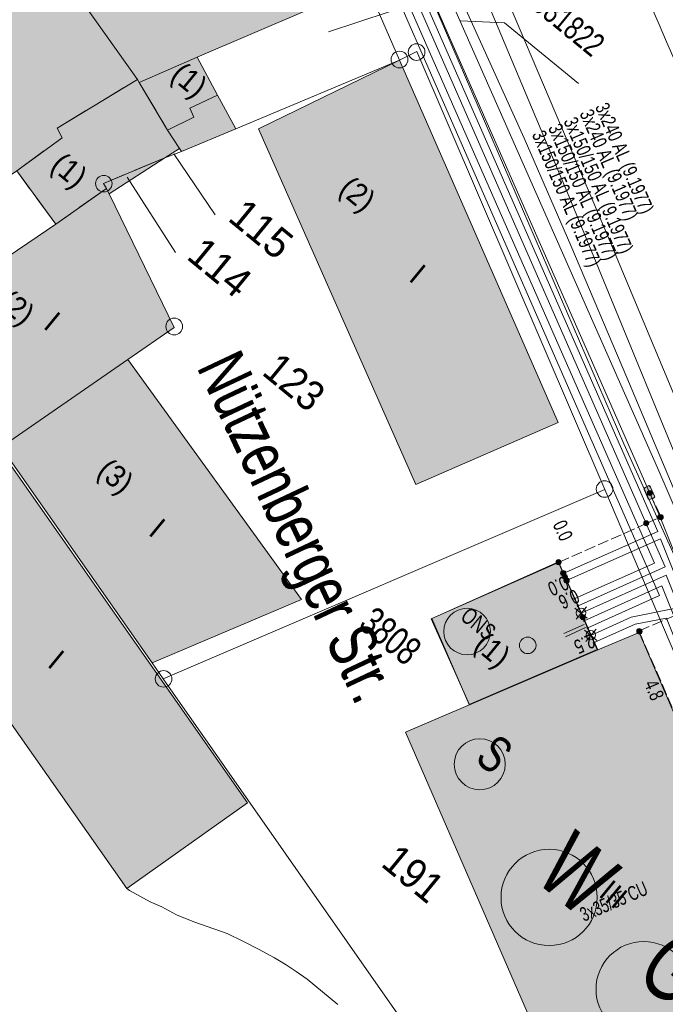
# Model space of a CAD drawing. Header units: metres. Extents: x -740 to 758, y -633 to 854.
# Tile 986 of 1056: x 387 to 411, y -8 to 29. Entities that reach past the tile are written whole.
import ezdxf

# ---------------------------------------------------------------- set-up
doc = ezdxf.new("R2010")
doc.units = ezdxf.units.M
doc.header["$MEASUREMENT"] = 0
doc.linetypes.add('1248_416', pattern=[1.664, 1.248, -0.416])
doc.linetypes.add('416_125', pattern=[0.5408, 0.416, -0.1248])
for name, color, linetype in [('Gas.LOVION', 7, 'Continuous'), ('Gis.LOVION', 7, 'Continuous'), ('Grundkarte.LOVION', 7, 'Continuous'), ('Grundkarte_Text.LOVION', 7, 'Continuous'), ('Strom.LOVION', 7, 'Continuous'), ('StromBemass.LOVION', 7, 'Continuous'), ('Telko.LOVION', 7, 'Continuous'), ('Wasser.LOVION', 7, 'Continuous')]:
    doc.layers.add(name, color=color, linetype=linetype)
doc.styles.add('ERSTELLTER_STIL_1', font='arial.ttf')

msp = doc.modelspace()

# ---------------------------------------------------------------- hatches: boundary and pattern name
at = {"layer": 'Grundkarte.LOVION', "linetype": 'Continuous', "lineweight": 18}
for color, points in [(9, [(384.035, 36.838), (391.333, 26.587), (391.403, 26.475), (393.586, 27.427), (399.741, 30.069), (399.628, 30.324), (399.856, 30.405), (397.946, 34.829), (397.802, 34.785), (394.894, 41.86), (392.317, 42.525)]), (9, [(388.32, 24.755), (391.333, 26.587), (384.035, 36.838), (376.709, 31.659), (383.907, 21.22), (386.792, 23.157), (388.504, 24.389)]), (254, [(391.403, 26.475), (392.465, 24.687), (392.917, 23.993), (392.987, 23.881), (395.032, 24.731), (394.347, 25.994), (393.586, 27.427)]), (254, [(395.889, 24.727), (401.807, 11.355), (407.166, 13.682), (401.193, 27.314)]), (254, [(388.32, 24.755), (388.504, 24.389), (386.792, 23.157), (388.259, 21.143), (390.168, 22.483), (390.276, 22.286), (392.36, 23.643), (392.917, 23.993), (392.465, 24.687), (391.403, 26.475), (391.333, 26.587)]), (254, [(382.91, 17.517), (384.147, 15.746), (386.213, 12.756), (390.973, 16.059), (392.717, 17.264), (390.276, 22.286), (390.168, 22.483), (388.259, 21.143)]), (254, [(391.882, 4.651), (397.501, 7.032), (390.973, 16.059), (386.213, 12.756)]), (254, [(390.938, -3.836), (395.47, -0.614), (385.547, 13.519), (380.982, 10.324)]), (254, [(402.39, 6.299), (403.829, 3.07), (408.651, 5.137), (407.175, 8.451)]), (9, [(408.052, -13.216), (416.788, -9.466), (410.213, 5.793), (408.651, 5.137), (401.418, 2.036)])]:
    msp.add_hatch(color=color, dxfattribs=at).paths.add_polyline_path(points)
at = {"layer": 'Strom.LOVION', "linetype": 'Continuous', "lineweight": 13}
msp.add_hatch(color=7, dxfattribs=at).paths.add_polyline_path([(410.395, 11.19), (410.397, 11.16), (410.549, 10.82), (410.581, 10.794), (410.64, 10.8), (410.754, 10.84), (410.793, 10.889), (410.791, 10.918), (410.639, 11.258), (410.623, 11.271), (410.62, 11.3), (410.607, 11.284), (410.575, 11.311), (410.546, 11.308), (410.434, 11.238)])
at = {"layer": 'Strom.LOVION', "linetype": 'Continuous', "lineweight": 18}
for color, points in [(1, [(407.431, 7.955), (407.439, 7.965), (407.445, 7.976), (407.449, 7.988), (407.452, 8), (407.454, 8.013), (407.454, 8.025), (407.452, 8.038), (407.449, 8.05), (407.444, 8.062), (407.438, 8.073), (407.431, 8.083), (407.422, 8.092), (407.412, 8.1), (407.402, 8.107), (407.39, 8.112), (407.378, 8.116), (407.366, 8.118), (407.353, 8.119), (407.341, 8.118), (407.328, 8.116), (407.316, 8.112), (407.305, 8.107), (407.294, 8.1), (407.285, 8.092), (407.276, 8.082), (407.269, 8.072), (407.262, 8.061), (407.258, 8.049), (407.255, 8.037), (407.253, 8.025), (407.253, 8.012), (407.255, 8), (407.258, 7.987), (407.263, 7.976), (407.269, 7.965), (407.276, 7.954), (407.285, 7.945), (407.295, 7.937), (407.305, 7.93), (407.317, 7.925), (407.329, 7.921), (407.341, 7.919), (407.354, 7.918), (407.366, 7.919), (407.379, 7.921), (407.391, 7.925), (407.402, 7.931), (407.413, 7.938), (407.423, 7.946)]), (1, [(407.558, 7.678), (407.566, 7.689), (407.572, 7.7), (407.576, 7.712), (407.58, 7.724), (407.581, 7.736), (407.581, 7.749), (407.579, 7.762), (407.576, 7.774), (407.572, 7.786), (407.565, 7.797), (407.558, 7.807), (407.549, 7.817), (407.539, 7.825), (407.529, 7.831), (407.517, 7.837), (407.505, 7.841), (407.492, 7.843), (407.48, 7.844), (407.467, 7.843), (407.455, 7.84), (407.443, 7.837), (407.431, 7.831), (407.42, 7.824), (407.411, 7.816), (407.402, 7.807), (407.394, 7.796), (407.388, 7.785), (407.384, 7.773), (407.381, 7.761), (407.379, 7.749), (407.379, 7.736), (407.381, 7.723), (407.384, 7.711), (407.389, 7.699), (407.395, 7.688), (407.402, 7.678), (407.411, 7.668), (407.421, 7.66), (407.432, 7.654), (407.443, 7.648), (407.455, 7.644), (407.468, 7.642), (407.48, 7.641), (407.493, 7.642), (407.506, 7.645), (407.518, 7.648), (407.529, 7.654), (407.54, 7.661), (407.55, 7.669)]), (5, [(407.754, 7.06), (407.786, 7.033), (407.813, 7.065), (407.781, 7.092)]), (5, [(407.942, 6.797), (407.91, 6.824), (407.871, 6.775), (407.903, 6.749)]), (5, [(408.027, 6.539), (408, 6.507), (408.032, 6.481), (408.059, 6.513)]), (5, [(408.172, 6.258), (408.156, 6.271), (408.117, 6.223), (408.149, 6.197), (408.175, 6.229), (408.159, 6.242)]), (5, [(408.257, 6), (408.244, 5.984), (408.26, 5.971), (408.246, 5.955), (408.279, 5.929), (408.305, 5.961)]), (5, [(408.402, 5.719), (408.363, 5.671), (408.395, 5.644), (408.421, 5.677), (408.405, 5.69), (408.419, 5.706)]), (5, [(408.503, 5.448), (408.476, 5.416), (408.525, 5.376), (408.551, 5.408)])]:
    msp.add_hatch(color=color, dxfattribs=at).paths.add_polyline_path(points)
at = {"layer": 'StromBemass.LOVION', "linetype": 'Continuous', "lineweight": 13}
for points in [[(410.681, 10.977), (410.688, 10.987), (410.693, 10.997), (410.698, 11.008), (410.7, 11.019), (410.702, 11.03), (410.702, 11.042), (410.7, 11.053), (410.697, 11.065), (410.693, 11.075), (410.688, 11.085), (410.681, 11.095), (410.673, 11.103), (410.664, 11.111), (410.654, 11.117), (410.643, 11.122), (410.632, 11.125), (410.621, 11.127), (410.609, 11.128), (410.598, 11.127), (410.587, 11.125), (410.576, 11.121), (410.565, 11.116), (410.555, 11.11), (410.546, 11.103), (410.539, 11.094), (410.532, 11.085), (410.526, 11.075), (410.522, 11.064), (410.519, 11.053), (410.518, 11.041), (410.518, 11.03), (410.519, 11.018), (410.522, 11.007), (410.526, 10.996), (410.532, 10.986), (410.539, 10.977), (410.547, 10.968), (410.556, 10.961), (410.566, 10.955), (410.576, 10.95), (410.587, 10.946), (410.599, 10.944), (410.61, 10.944), (410.622, 10.944), (410.633, 10.946), (410.644, 10.95), (410.655, 10.955), (410.664, 10.961), (410.673, 10.969)], [(411.072, 10.073), (411.079, 10.082), (411.085, 10.093), (411.089, 10.104), (411.092, 10.115), (411.093, 10.127), (411.093, 10.138), (411.092, 10.15), (411.089, 10.161), (411.085, 10.172), (411.079, 10.183), (411.072, 10.192), (411.064, 10.201), (411.055, 10.208), (411.045, 10.214), (411.034, 10.219), (411.023, 10.223), (411.011, 10.225), (411, 10.226), (410.988, 10.225), (410.977, 10.223), (410.965, 10.219), (410.955, 10.214), (410.945, 10.208), (410.936, 10.2), (410.928, 10.192), (410.921, 10.182), (410.915, 10.172), (410.911, 10.161), (410.908, 10.149), (410.907, 10.138), (410.907, 10.126), (410.908, 10.114), (410.911, 10.103), (410.916, 10.092), (410.921, 10.082), (410.928, 10.072), (410.936, 10.064), (410.945, 10.056), (410.955, 10.05), (410.966, 10.045), (410.977, 10.042), (410.989, 10.039), (411, 10.039), (411.012, 10.039), (411.024, 10.042), (411.035, 10.045), (411.045, 10.05), (411.055, 10.057), (411.064, 10.064)], [(411.094, 10.063), (411.101, 10.073), (411.106, 10.083), (411.111, 10.094), (411.113, 10.106), (411.115, 10.117), (411.115, 10.129), (411.113, 10.141), (411.11, 10.153), (411.106, 10.164), (411.1, 10.174), (411.093, 10.184), (411.085, 10.192), (411.076, 10.2), (411.066, 10.206), (411.055, 10.211), (411.044, 10.215), (411.032, 10.217), (411.02, 10.217), (411.009, 10.217), (410.997, 10.214), (410.986, 10.211), (410.975, 10.206), (410.965, 10.199), (410.956, 10.192), (410.948, 10.183), (410.941, 10.173), (410.935, 10.163), (410.931, 10.152), (410.928, 10.141), (410.926, 10.129), (410.926, 10.117), (410.928, 10.105), (410.931, 10.094), (410.935, 10.083), (410.941, 10.072), (410.948, 10.063), (410.956, 10.054), (410.965, 10.047), (410.975, 10.04), (410.986, 10.035), (410.997, 10.032), (411.009, 10.029), (411.021, 10.029), (411.033, 10.03), (411.044, 10.032), (411.056, 10.035), (411.066, 10.041), (411.076, 10.047), (411.085, 10.055)], [(410.543, 9.838), (410.55, 9.848), (410.556, 9.858), (410.56, 9.869), (410.563, 9.88), (410.564, 9.892), (410.564, 9.903), (410.563, 9.915), (410.56, 9.926), (410.556, 9.937), (410.55, 9.947), (410.543, 9.956), (410.535, 9.965), (410.526, 9.972), (410.516, 9.978), (410.506, 9.983), (410.495, 9.987), (410.483, 9.989), (410.472, 9.99), (410.46, 9.989), (410.449, 9.987), (410.437, 9.983), (410.427, 9.978), (410.417, 9.972), (410.408, 9.964), (410.4, 9.956), (410.393, 9.946), (410.388, 9.936), (410.384, 9.925), (410.381, 9.914), (410.379, 9.903), (410.379, 9.891), (410.381, 9.879), (410.384, 9.868), (410.388, 9.857), (410.394, 9.847), (410.401, 9.838), (410.409, 9.829), (410.418, 9.822), (410.427, 9.816), (410.438, 9.811), (410.449, 9.807), (410.461, 9.805), (410.472, 9.804), (410.484, 9.805), (410.495, 9.807), (410.506, 9.811), (410.517, 9.816), (410.527, 9.822), (410.536, 9.83)], [(410.547, 9.838), (410.554, 9.848), (410.559, 9.858), (410.564, 9.869), (410.566, 9.88), (410.568, 9.892), (410.568, 9.903), (410.566, 9.915), (410.563, 9.926), (410.559, 9.937), (410.553, 9.947), (410.546, 9.957), (410.538, 9.965), (410.529, 9.973), (410.52, 9.979), (410.509, 9.984), (410.498, 9.988), (410.486, 9.99), (410.475, 9.99), (410.463, 9.99), (410.452, 9.987), (410.44, 9.984), (410.43, 9.979), (410.42, 9.972), (410.411, 9.965), (410.403, 9.956), (410.396, 9.947), (410.391, 9.937), (410.386, 9.926), (410.383, 9.914), (410.382, 9.903), (410.382, 9.891), (410.384, 9.88), (410.387, 9.868), (410.391, 9.857), (410.397, 9.847), (410.403, 9.838), (410.411, 9.829), (410.421, 9.822), (410.43, 9.816), (410.441, 9.811), (410.452, 9.807), (410.464, 9.805), (410.475, 9.804), (410.487, 9.805), (410.498, 9.807), (410.509, 9.811), (410.52, 9.816), (410.53, 9.822), (410.539, 9.83)], [(407.251, 8.369), (407.258, 8.379), (407.264, 8.389), (407.268, 8.4), (407.271, 8.412), (407.272, 8.424), (407.272, 8.436), (407.271, 8.447), (407.268, 8.459), (407.263, 8.47), (407.258, 8.48), (407.251, 8.49), (407.242, 8.499), (407.233, 8.506), (407.223, 8.512), (407.212, 8.517), (407.201, 8.521), (407.189, 8.523), (407.177, 8.524), (407.166, 8.523), (407.154, 8.521), (407.143, 8.517), (407.132, 8.512), (407.122, 8.506), (407.113, 8.498), (407.105, 8.489), (407.098, 8.48), (407.092, 8.469), (407.088, 8.458), (407.085, 8.447), (407.083, 8.435), (407.083, 8.423), (407.085, 8.411), (407.088, 8.4), (407.092, 8.389), (407.098, 8.378), (407.105, 8.369), (407.113, 8.36), (407.122, 8.352), (407.132, 8.346), (407.143, 8.341), (407.154, 8.337), (407.166, 8.335), (407.178, 8.335), (407.19, 8.335), (407.202, 8.338), (407.213, 8.341), (407.224, 8.346), (407.234, 8.353), (407.243, 8.36)], [(407.252, 8.373), (407.259, 8.382), (407.265, 8.393), (407.269, 8.404), (407.272, 8.415), (407.273, 8.427), (407.273, 8.439), (407.272, 8.451), (407.269, 8.462), (407.264, 8.473), (407.259, 8.484), (407.252, 8.493), (407.243, 8.502), (407.234, 8.509), (407.224, 8.516), (407.214, 8.521), (407.202, 8.524), (407.191, 8.526), (407.179, 8.527), (407.167, 8.526), (407.155, 8.524), (407.144, 8.52), (407.133, 8.515), (407.123, 8.509), (407.114, 8.501), (407.106, 8.493), (407.099, 8.483), (407.093, 8.473), (407.089, 8.462), (407.086, 8.45), (407.085, 8.438), (407.085, 8.426), (407.086, 8.415), (407.089, 8.403), (407.094, 8.392), (407.099, 8.382), (407.106, 8.372), (407.115, 8.364), (407.124, 8.356), (407.134, 8.35), (407.145, 8.345), (407.156, 8.341), (407.168, 8.339), (407.179, 8.338), (407.191, 8.339), (407.203, 8.341), (407.214, 8.345), (407.225, 8.35), (407.235, 8.356), (407.244, 8.364)], [(407.492, 7.817), (407.499, 7.826), (407.504, 7.837), (407.509, 7.848), (407.512, 7.859), (407.513, 7.871), (407.513, 7.883), (407.512, 7.895), (407.509, 7.906), (407.504, 7.917), (407.498, 7.928), (407.491, 7.937), (407.483, 7.946), (407.474, 7.953), (407.464, 7.96), (407.453, 7.965), (407.442, 7.968), (407.43, 7.97), (407.419, 7.971), (407.407, 7.97), (407.395, 7.968), (407.384, 7.964), (407.373, 7.959), (407.363, 7.953), (407.354, 7.945), (407.346, 7.937), (407.339, 7.927), (407.333, 7.917), (407.329, 7.906), (407.326, 7.894), (407.325, 7.882), (407.325, 7.87), (407.326, 7.859), (407.329, 7.847), (407.333, 7.836), (407.339, 7.826), (407.346, 7.816), (407.354, 7.808), (407.364, 7.8), (407.374, 7.794), (407.384, 7.789), (407.396, 7.785), (407.407, 7.783), (407.419, 7.782), (407.431, 7.783), (407.443, 7.785), (407.454, 7.789), (407.465, 7.794), (407.475, 7.8), (407.484, 7.808)], [(407.492, 7.817), (407.499, 7.826), (407.504, 7.837), (407.509, 7.848), (407.512, 7.859), (407.513, 7.871), (407.513, 7.883), (407.512, 7.895), (407.509, 7.906), (407.504, 7.917), (407.498, 7.928), (407.491, 7.937), (407.483, 7.946), (407.474, 7.953), (407.464, 7.96), (407.453, 7.965), (407.442, 7.968), (407.43, 7.97), (407.419, 7.971), (407.407, 7.97), (407.395, 7.968), (407.384, 7.964), (407.373, 7.959), (407.363, 7.953), (407.354, 7.945), (407.346, 7.937), (407.339, 7.927), (407.333, 7.917), (407.329, 7.906), (407.326, 7.894), (407.325, 7.882), (407.325, 7.87), (407.326, 7.859), (407.329, 7.847), (407.333, 7.836), (407.339, 7.826), (407.346, 7.816), (407.354, 7.808), (407.364, 7.8), (407.374, 7.794), (407.384, 7.789), (407.396, 7.785), (407.407, 7.783), (407.419, 7.782), (407.431, 7.783), (407.443, 7.785), (407.454, 7.789), (407.465, 7.794), (407.475, 7.8), (407.484, 7.808)], [(408.164, 6.302), (408.171, 6.311), (408.177, 6.322), (408.181, 6.333), (408.184, 6.345), (408.185, 6.356), (408.185, 6.368), (408.184, 6.38), (408.181, 6.392), (408.176, 6.403), (408.171, 6.413), (408.164, 6.423), (408.155, 6.432), (408.146, 6.439), (408.136, 6.446), (408.125, 6.451), (408.114, 6.454), (408.102, 6.457), (408.09, 6.457), (408.078, 6.457), (408.066, 6.454), (408.055, 6.451), (408.044, 6.445), (408.034, 6.439), (408.025, 6.431), (408.017, 6.423), (408.01, 6.413), (408.004, 6.402), (408, 6.391), (407.997, 6.38), (407.995, 6.368), (407.995, 6.356), (407.997, 6.344), (408, 6.332), (408.004, 6.321), (408.01, 6.311), (408.017, 6.301), (408.025, 6.293), (408.035, 6.285), (408.045, 6.279), (408.056, 6.274), (408.067, 6.27), (408.079, 6.268), (408.091, 6.267), (408.103, 6.268), (408.114, 6.27), (408.126, 6.274), (408.137, 6.279), (408.147, 6.285), (408.156, 6.293)], [(410.283, 5.783), (410.29, 5.792), (410.295, 5.803), (410.3, 5.814), (410.303, 5.825), (410.304, 5.837), (410.304, 5.848), (410.302, 5.86), (410.3, 5.871), (410.295, 5.882), (410.289, 5.893), (410.283, 5.902), (410.274, 5.911), (410.265, 5.918), (410.255, 5.924), (410.245, 5.929), (410.234, 5.933), (410.222, 5.935), (410.21, 5.936), (410.199, 5.935), (410.187, 5.933), (410.176, 5.929), (410.165, 5.924), (410.155, 5.918), (410.146, 5.91), (410.138, 5.902), (410.131, 5.892), (410.126, 5.882), (410.122, 5.871), (410.119, 5.859), (410.117, 5.848), (410.117, 5.836), (410.119, 5.824), (410.122, 5.813), (410.126, 5.802), (410.132, 5.792), (410.139, 5.782), (410.147, 5.774), (410.156, 5.766), (410.166, 5.76), (410.176, 5.755), (410.188, 5.752), (410.199, 5.749), (410.211, 5.749), (410.223, 5.749), (410.234, 5.752), (410.245, 5.755), (410.256, 5.76), (410.266, 5.767), (410.275, 5.774)], [(410.295, 5.759), (410.301, 5.769), (410.307, 5.779), (410.312, 5.791), (410.315, 5.802), (410.316, 5.814), (410.316, 5.826), (410.314, 5.838), (410.311, 5.849), (410.307, 5.86), (410.301, 5.871), (410.294, 5.881), (410.286, 5.889), (410.277, 5.897), (410.267, 5.903), (410.256, 5.908), (410.244, 5.912), (410.233, 5.914), (410.221, 5.915), (410.209, 5.914), (410.197, 5.912), (410.186, 5.908), (410.175, 5.903), (410.165, 5.896), (410.156, 5.889), (410.147, 5.88), (410.14, 5.87), (410.135, 5.86), (410.13, 5.849), (410.127, 5.837), (410.126, 5.825), (410.126, 5.813), (410.128, 5.802), (410.131, 5.79), (410.135, 5.779), (410.141, 5.768), (410.148, 5.759), (410.156, 5.75), (410.165, 5.742), (410.175, 5.736), (410.186, 5.731), (410.198, 5.727), (410.209, 5.725), (410.221, 5.725), (410.233, 5.725), (410.245, 5.728), (410.256, 5.731), (410.267, 5.736), (410.277, 5.743), (410.286, 5.751)]]:
    msp.add_hatch(color=7, dxfattribs=at).paths.add_polyline_path(points)

# ---------------------------------------------------------------- linework, layer by layer
at = {"layer": 'Gas.LOVION', "color": 1, "linetype": 'Continuous', "lineweight": 18}
msp.add_lwpolyline([(428.918, -16.688), (423.232, -12.796), (422.319, -12.073), (420.334, -10.818), (417.39, -4.279), (409.637, 12.889), (396.287, 43.785), (387.308, 45.537), (387.124, 45.608), (386.241, 46.926), (376.008, 61.959), (373.16, 66.454), (372.737, 67.152), (375.494, 84.593), (368.346, 100.268), (368.027, 100.961), (364.679, 108.451), (361.81, 114.821), (356.978, 125.55), (353.595, 133.85), (344.452, 153.911), (336.136, 172.457), (328.782, 189.028)], dxfattribs=at)
at = {"layer": 'Gas.LOVION', "color": 5, "linetype": 'Continuous', "lineweight": 18}
msp.add_lwpolyline([(425.114, -21.316), (424.924, -20.729), (421.28, -10.815), (416.629, 0.331), (413.258, 8.351), (407.577, 22.175), (399.564, 41.253), (396.218, 49.63), (397.371, 50.378), (398.407, 50.819)], dxfattribs=at)
msp.add_circle((410.38, -7.631), 1.794, dxfattribs=at)
at = {"layer": 'Grundkarte.LOVION', "color": 8, "linetype": 'Continuous', "lineweight": 18}
for points in [[(423.54, -23.199), (418.208, -10.686), (408.919, 11.164), (401.84, 27.643), (401.193, 27.314), (399.856, 30.405), (397.946, 34.829), (394.894, 41.86), (392.317, 42.525), (388.103, 43.295), (394.019, 47.479), (398.717, 45.988), (434.853, 34.004), (439.752, 20.178), (442.076, 13.637), (445.595, 3.636)], [(418.208, -10.686), (408.919, 11.164), (401.84, 27.643), (401.193, 27.314), (399.856, 30.405), (397.946, 34.829), (394.894, 41.86), (392.317, 42.525), (388.103, 43.295), (394.019, 47.479), (398.717, 45.988), (434.853, 34.004), (439.752, 20.178), (442.076, 13.637), (445.595, 3.636)], [(403.109, 47.008), (403.931, 45.256), (404.315, 44.348), (404.429, 44.093), (404.726, 43.472), (405.078, 42.59), (405.463, 41.682), (405.815, 40.8), (406.226, 39.924), (406.578, 39.042), (406.962, 38.134), (407.314, 37.252), (407.699, 36.344), (408.007, 35.606), (408.322, 34.809), (408.63, 34.071), (409.312, 32.541), (409.621, 31.803), (409.935, 31.006), (410.244, 30.268), (410.925, 28.739), (411.234, 28), (411.574, 27.236)], [(420.7, -10.472), (417.64, -3.057), (414.733, 3.693), (411.984, 10.045), (409.748, 15.382), (407.637, 20.348), (405.884, 24.374), (399.438, 38.61)], [(299.437, -18.989), (369.655, 30.349), (370.127, 30.661), (372.534, 32.344), (382.91, 17.517), (384.147, 15.746), (386.213, 12.756), (391.882, 4.651), (392.296, 4.041), (408.545, -19.168), (408.702, -21.074), (408.903, -24.039), (408.49, -24.346), (406.995, -25.378), (379.057, -44.957), (353.946, -62.604), (353.14, -63.126)], [(408.545, -19.168), (392.296, 4.041), (408.919, 11.164), (418.208, -10.686)]]:
    msp.add_lwpolyline(points, dxfattribs=at)
at = {"layer": 'Grundkarte.LOVION', "color": 253, "linetype": 'Continuous', "lineweight": 18}
for points in [[(390.973, 16.059), (386.213, 12.756), (384.147, 15.746), (382.91, 17.517), (372.534, 32.344), (382.293, 39.239), (388.103, 43.295), (392.317, 42.525), (394.894, 41.86), (397.946, 34.829), (399.856, 30.405), (401.193, 27.314), (395.032, 24.731), (392.987, 23.881), (392.36, 23.643), (390.276, 22.286), (392.717, 17.264)], [(391.882, 4.651), (386.213, 12.756), (390.973, 16.059), (392.717, 17.264), (390.276, 22.286), (392.36, 23.643), (392.987, 23.881), (395.032, 24.731), (401.193, 27.314), (401.84, 27.643), (408.919, 11.164), (392.296, 4.041)]]:
    msp.add_lwpolyline(points, close=True, dxfattribs=at)
at = {"layer": 'Grundkarte.LOVION', "color": 8, "linetype": 'Continuous', "lineweight": 18}
for points in [[(384.035, 36.838), (382.293, 39.239), (388.103, 43.295), (392.317, 42.525), (394.894, 41.86), (397.946, 34.829), (399.856, 30.405), (401.193, 27.314), (395.032, 24.731), (392.987, 23.881), (392.917, 23.993), (392.465, 24.687), (391.403, 26.475), (391.333, 26.587)], [(384.035, 36.838), (392.317, 42.525), (394.894, 41.86), (397.802, 34.785), (397.946, 34.829), (399.856, 30.405), (399.628, 30.324), (399.741, 30.069), (393.586, 27.427), (391.403, 26.475), (391.333, 26.587)], [(382.91, 17.517), (372.534, 32.344), (382.293, 39.239), (384.035, 36.838), (391.333, 26.587), (391.403, 26.475), (392.465, 24.687), (392.917, 23.993), (392.36, 23.643), (390.06, 22.679), (390.276, 22.286), (392.717, 17.264), (390.973, 16.059), (386.213, 12.756), (384.147, 15.746)], [(388.32, 24.755), (388.504, 24.389), (386.792, 23.157), (383.907, 21.22), (376.709, 31.659), (384.035, 36.838), (391.333, 26.587)], [(391.882, 4.651), (386.213, 12.756), (390.973, 16.059), (392.717, 17.264), (390.276, 22.286), (392.36, 23.643), (392.987, 23.881), (395.032, 24.731), (401.193, 27.314), (401.84, 27.643), (408.919, 11.164), (392.296, 4.041)], [(391.403, 26.475), (393.586, 27.427), (394.347, 25.994), (395.032, 24.731), (392.987, 23.881), (392.917, 23.993), (392.465, 24.687)], [(395.889, 24.727), (401.193, 27.314), (407.166, 13.682), (401.807, 11.355)], [(388.32, 24.755), (391.333, 26.587), (391.403, 26.475), (392.465, 24.687), (392.917, 23.993), (392.36, 23.643), (390.276, 22.286), (390.168, 22.483), (388.259, 21.143), (386.792, 23.157), (388.504, 24.389)], [(392.36, 23.643), (392.917, 23.993), (392.987, 23.881)], [(390.168, 22.483), (390.06, 22.679), (392.36, 23.643), (390.276, 22.286)], [(382.91, 17.517), (388.259, 21.143), (390.168, 22.483), (390.276, 22.286), (392.717, 17.264), (390.973, 16.059), (386.213, 12.756), (384.147, 15.746)], [(391.882, 4.651), (386.213, 12.756), (390.973, 16.059), (397.501, 7.032)], [(390.938, -3.836), (380.982, 10.324), (385.547, 13.519), (395.47, -0.614)], [(402.39, 6.299), (407.175, 8.451), (408.651, 5.137), (403.829, 3.07)], [(408.052, -13.216), (401.418, 2.036), (408.651, 5.137), (410.213, 5.793), (416.788, -9.466)]]:
    msp.add_lwpolyline(points, close=True, dxfattribs=at)
at = {"layer": 'Grundkarte.LOVION', "color": 253, "linetype": 'Continuous', "lineweight": 18}
for points in [[(414.352, 29.96), (414.835, 28.648), (411.574, 27.236), (411.234, 28), (410.925, 28.739), (410.244, 30.268)], [(386.213, 12.756), (391.882, 4.651), (392.296, 4.041), (408.919, 11.164), (418.208, -10.686)], [(380.982, 10.324), (390.938, -3.836), (391.034, -3.915), (391.815, -4.341), (392.248, -4.535), (392.809, -4.835), (393.455, -5.097), (394.71, -5.536), (395.33, -5.83), (395.891, -6.13), (396.485, -6.456), (396.923, -6.708), (397.303, -6.967), (397.715, -7.252), (398.872, -8.203)]]:
    msp.add_lwpolyline(points, dxfattribs=at)
at = {"layer": 'Grundkarte.LOVION', "color": 7, "linetype": 'Continuous', "lineweight": 13}
for points in [[(398.517, 28.382), (400.807, 29.138)], [(392.7, 23.794), (394.255, 21.493)], [(390.953, 22.914), (392.768, 20.077)]]:
    msp.add_lwpolyline(points, dxfattribs=at)
at = {"layer": 'Grundkarte.LOVION', "color": 8, "linetype": '1248_416', "lineweight": 18}
msp.add_lwpolyline([(390.168, 22.483), (388.259, 21.143), (386.792, 23.157), (388.504, 24.389), (388.32, 24.755), (391.333, 26.587), (391.403, 26.475), (392.465, 24.687), (392.917, 23.993), (392.36, 23.643), (390.06, 22.679)], close=True, dxfattribs=at)
at = {"layer": 'Grundkarte.LOVION', "color": 251, "linetype": 'Continuous', "lineweight": 13}
msp.add_lwpolyline([(392.917, 23.993), (392.465, 24.687), (393.452, 25.168), (393.301, 25.508), (394.347, 25.994), (395.032, 24.731), (392.987, 23.881)], close=True, dxfattribs=at)
at = {"layer": 'Grundkarte.LOVION', "color": 9, "linetype": 'Continuous', "lineweight": 18}
for centre, radius in [((401.838, 27.619), 0.314), ((401.194, 27.336), 0.315), ((390.068, 22.669), 0.311), ((392.717, 17.296), 0.314), ((408.908, 11.184), 0.313), ((406.015, 5.304), 0.313), ((392.318, 4.042), 0.311)]:
    msp.add_circle(centre, radius, dxfattribs=at)
at = {"layer": 'Strom.LOVION', "color": 1, "linetype": 'Continuous', "lineweight": 18}
for points in [[(370.796, 67.804), (369.286, 65.41), (367.236, 62.195), (383.917, 41.674), (385.863, 42.633), (386.978, 43.17), (388.424, 43.489), (389.966, 43.891), (391.556, 43.958), (392.631, 43.693), (394.186, 43.358), (395.299, 43.008), (395.888, 42.578), (401.625, 30.755), (410.906, 9.584), (407.351, 8.01)], [(410.601, 11.047), (401.896, 30.856), (401.668, 31.365), (396.121, 42.764)], [(410.601, 11.047), (411.001, 10.126), (414.13, 2.304)], [(424.52, -22.039), (419.472, -12.129), (418.964, -10.553), (411.007, 9.313), (407.481, 7.742)]]:
    msp.add_lwpolyline(points, dxfattribs=at)
at = {"layer": 'Strom.LOVION', "color": 150, "linetype": 'Continuous', "lineweight": 18}
for points in [[(395.654, 42.393), (401.354, 30.655), (411.184, 8.252), (407.913, 6.794)], [(408.276, 5.958), (410.978, 7.183), (400.748, 30.507), (397.771, 36.615), (395.178, 41.977)], [(395.424, 42.178), (400.981, 30.692), (410.787, 8.39), (407.783, 7.062)], [(408.392, 5.674), (409.905, 6.368), (411.775, 6.743), (437.398, 18.854), (439.463, 19.499), (440.05, 19.69)], [(408.03, 6.51), (411.229, 7.946), (413.578, 2.058), (418.663, -10.657), (419.204, -12.259), (424.309, -22.296)], [(423.794, -22.923), (418.933, -12.359), (418.392, -10.757), (411.061, 7.545), (408.146, 6.226)], [(408.522, 5.406), (410.064, 6.103), (411.24, 6.322), (415.288, -3.79), (417.325, -8.911), (417.992, -10.589), (411.488, -16.013), (411.07, -16.424), (410.398, -17.11), (409.773, -17.969), (409.465, -18.901), (409.732, -22.539), (409.759, -23.719), (409.266, -24.58), (406.906, -26.436), (406.006, -27.204), (401.43, -30.282), (394.57, -35.09), (390.609, -38.108), (383.738, -42.8)]]:
    msp.add_lwpolyline(points, dxfattribs=at)
at = {"layer": 'Strom.LOVION', "color": 7, "linetype": 'Continuous', "lineweight": 13}
for points in [[(410.791, 10.918), (410.793, 10.889), (410.754, 10.84), (410.64, 10.8), (410.581, 10.794), (410.549, 10.82), (410.397, 11.16), (410.395, 11.19), (410.421, 11.222), (410.434, 11.238), (410.546, 11.308), (410.575, 11.311), (410.607, 11.284), (410.62, 11.3), (410.623, 11.271), (410.639, 11.258)], [(402.403, 6.315), (407.178, 8.422), (408.635, 5.151), (403.813, 3.083)], [(407.77, 7.046), (407.754, 7.06), (407.767, 7.076), (407.781, 7.092), (407.797, 7.078), (407.813, 7.065), (407.8, 7.049), (407.786, 7.033)], [(407.887, 6.762), (407.871, 6.775), (407.884, 6.791), (407.897, 6.808), (407.91, 6.824), (407.926, 6.81), (407.942, 6.797), (407.929, 6.781), (407.916, 6.765), (407.903, 6.749)], [(408.043, 6.526), (408.059, 6.513), (408.046, 6.497), (408.032, 6.481), (408.016, 6.494), (408, 6.507), (408.013, 6.523), (408.027, 6.539)], [(408.133, 6.21), (408.117, 6.223), (408.13, 6.239), (408.143, 6.255), (408.156, 6.271), (408.172, 6.258), (408.159, 6.242), (408.175, 6.229), (408.162, 6.213), (408.149, 6.197)], [(408.273, 5.987), (408.305, 5.961), (408.292, 5.945), (408.279, 5.929), (408.262, 5.942), (408.246, 5.955), (408.26, 5.971), (408.244, 5.984), (408.257, 6)], [(408.419, 5.706), (408.405, 5.69), (408.421, 5.677), (408.408, 5.66), (408.395, 5.644), (408.379, 5.658), (408.363, 5.671), (408.376, 5.687), (408.389, 5.703), (408.402, 5.719)], [(408.519, 5.435), (408.551, 5.408), (408.538, 5.392), (408.525, 5.376), (408.509, 5.39), (408.476, 5.416), (408.49, 5.432), (408.503, 5.448)]]:
    msp.add_lwpolyline(points, close=True, dxfattribs=at)
at = {"layer": 'Strom.LOVION', "color": 9, "linetype": 'Continuous', "lineweight": 18}
for points in [[(407.789, 6.708), (408.255, 6.325)], [(407.789, 6.708), (408.255, 6.325)], [(407.845, 6.285), (408.228, 6.751)], [(407.845, 6.285), (408.228, 6.751)], [(408.151, 5.872), (408.617, 5.489)], [(408.207, 5.449), (408.59, 5.915)]]:
    msp.add_lwpolyline(points, dxfattribs=at)
at = {"layer": 'Strom.LOVION', "color": 7, "linetype": 'Continuous', "lineweight": 13}
for centre, radius in [((407.354, 8.019), 0.1), ((407.48, 7.742), 0.101)]:
    msp.add_circle(centre, radius, dxfattribs=at)
at = {"layer": 'Strom.LOVION', "color": 1, "linetype": 'Continuous', "lineweight": 18}
for centre, radius in [((403.735, 5.822), 0.875), ((404.213, 0.832), 0.958)]:
    msp.add_circle(centre, radius, dxfattribs=at)
at = {"layer": 'Strom.LOVION', "color": 9, "linetype": 'Continuous', "lineweight": 18}
for centre in [(408.021, 6.523), (408.021, 6.523), (408.39, 5.688)]:
    msp.add_circle(centre, 0.178, dxfattribs=at)
at = {"layer": 'StromBemass.LOVION', "color": 7, "linetype": '416_125', "lineweight": 13}
for points in [[(410.207, 5.851), (414.265, 7.578), (418.006, 9.215), (419.725, 9.929), (439.776, 18.569)], [(410.601, 11.047), (411.03, 10.129)], [(408.102, 6.369), (407.178, 8.422), (410.478, 9.882), (411.001, 10.126)], [(410.21, 5.822), (412.118, 1.427), (414.13, 2.304)]]:
    msp.add_lwpolyline(points, dxfattribs=at)
at = {"layer": 'StromBemass.LOVION', "color": 7, "linetype": 'Continuous', "lineweight": 13}
for points in [[(408.144, 6.093), (407.38, 5.752)], [(408.185, 5.979), (407.436, 5.625)]]:
    msp.add_lwpolyline(points, dxfattribs=at)
for centre, radius in [((410.61, 11.036), 0.0923), ((411, 10.132), 0.0935), ((411.021, 10.123), 0.0944), ((410.472, 9.897), 0.0927), ((410.475, 9.897), 0.093), ((407.178, 8.429), 0.0947), ((407.179, 8.433), 0.0944), ((407.419, 7.877), 0.0944), ((407.419, 7.877), 0.0944), ((408.09, 6.362), 0.0952), ((410.211, 5.842), 0.0936), ((410.221, 5.82), 0.0952)]:
    msp.add_circle(centre, radius, dxfattribs=at)
at = {"layer": 'Telko.LOVION', "color": 1, "linetype": 'Continuous', "lineweight": 18}
msp.add_lwpolyline([(388.161, 45.429), (388.913, 45.591), (392.403, 46.331), (392.857, 46.065), (393.243, 45.748), (398.309, 40.48), (410.949, 11.864), (423.51, -17.306), (423.901, -17.977), (424.047, -18.716), (425.128, -21.3)], dxfattribs=at)
at = {"layer": 'Telko.LOVION', "color": 49, "linetype": 'Continuous', "lineweight": 18}
msp.add_lwpolyline([(407.929, 26.436), (405.149, 28.721), (403.486, 28.794)], dxfattribs=at)
at = {"layer": 'Wasser.LOVION', "color": 150, "linetype": 'Continuous', "lineweight": 18}
msp.add_lwpolyline([(379.909, 43.218), (389.307, 50.033), (395.701, 50.082), (396.711, 49.575), (400.505, 40.695), (404.334, 31.759), (408.887, 21.017), (412.241, 13.01), (416.391, 3.219), (418.246, -0.944), (421.438, -8.656), (423.73, -15.467), (424.913, -17.139), (425.354, -17.717)], dxfattribs=at)
at = {"layer": 'Wasser.LOVION', "color": 94, "linetype": 'Continuous', "lineweight": 18}
msp.add_circle((406.822, -4.178), 1.81, dxfattribs=at)

# ---------------------------------------------------------------- texts
at = {"layer": 'Gas.LOVION', "color": 5, "linetype": 'Continuous', "lineweight": 18, "insert": (409.977, -7.211), "char_height": 2.48984, "attachment_point": 7, "rotation": 320.584, "style": 'ERSTELLTER_STIL_1'}
msp.add_mtext('{\\A1;\\W0.71561x;G}', dxfattribs=at)
at = {"layer": 'Gis.LOVION', "color": 44, "linetype": 'Continuous', "lineweight": 18, "attachment_point": 7, "style": 'ERSTELLTER_STIL_1'}
for s, insert, char_height, rotation in [('{\\A1;\\W0.72064x;Nützenberger Str.}', (393.064, 15.531), 1.77846, 295.245), ('{\\A1;\\W0.72066x;Nützenberger Str.}', (393.076, 15.554), 1.77842, 295.2458)]:
    msp.add_mtext(s, dxfattribs=dict(at, insert=insert, char_height=char_height, rotation=rotation))
at = {"layer": 'Grundkarte_Text.LOVION', "color": 7, "linetype": 'Continuous', "lineweight": 13, "attachment_point": 7, "style": 'ERSTELLTER_STIL_1'}
for s, insert, char_height, rotation in [('{\\A1;\\W0.89449x;(1)}', (392.377, 26.462), 0.83074, 320.5848), ('{\\A1;\\W0.89450x;(1)}', (387.862, 23.065), 0.83073, 320.5841), ('{\\A1;\\W0.89450x;(2)}', (398.707, 22.174), 0.83073, 320.5841), ('{\\A1;\\W0.93614x;115}', (394.68, 21.299), 1.12429, 320.5859), ('{\\A1;\\W0.93614x;114}', (393.136, 19.87), 1.12433, 320.5839), ('{\\A1;\\W0.89455x;I}', (401.502, 19.05), 0.83076, 320.5814), ('{\\A1;\\W0.89450x;(2)}', (385.884, 17.906), 0.83073, 320.5841), ('{\\A1;\\W0.89459x;I}', (387.756, 17.263), 0.83073, 320.5841), ('{\\A1;\\W0.89450x;123}', (395.964, 15.505), 1.12432, 320.5834), ('{\\A1;\\W0.89450x;(3)}', (389.607, 11.561), 0.83073, 320.5841), ('{\\A1;\\W0.89455x;I}', (391.708, 9.492), 0.83073, 320.5841), ('{\\A1;\\W0.89450x;(1)}', (403.783, 5.026), 0.83073, 320.5841), ('{\\A1;\\W0.89459x;I}', (387.906, 4.539), 0.83073, 320.5841), ('{\\A1;\\W0.89450x;191}', (400.442, -2.983), 1.12429, 320.5859), ('{\\A1;\\W0.89452x;III}', (408.647, -4.107), 0.83073, 320.5841)]:
    msp.add_mtext(s, dxfattribs=dict(at, insert=insert, char_height=char_height, rotation=rotation))
at = {"layer": 'Strom.LOVION', "color": 1, "linetype": 'Continuous', "lineweight": 18, "attachment_point": 7, "style": 'ERSTELLTER_STIL_1'}
for s, insert, char_height, rotation in [('{\\A1;\\W0.72369x;3x240 AL (9.1977)}', (408.392, 25.5), 0.53355, 293.2443), ('{\\A1;\\W0.72369x;3x240 AL (9.1977)}', (407.811, 25.251), 0.53355, 293.2443), ('{\\A1;\\W0.71560x;ONS}', (403.436, 6.303), 0.6225, 320.5825), ('{\\A1;\\W0.71558x;S}', (403.973, 0.962), 1.37441, 320.5841)]:
    msp.add_mtext(s, dxfattribs=dict(at, insert=insert, char_height=char_height, rotation=rotation))
at = {"layer": 'Strom.LOVION', "color": 150, "linetype": 'Continuous', "lineweight": 18, "char_height": 0.53355, "attachment_point": 7, "style": 'ERSTELLTER_STIL_1'}
for s, insert, rotation in [('{\\A1;\\W0.72213x;3x150/150 AL (9.1977)}', (406.626, 24.711), 293.2443), ('{\\A1;\\W0.72213x;3x150/150 AL (9.1977)}', (407.208, 24.959), 293.2443), ('{\\A1;\\W0.72212x;3x150/150 AL (9.1977)}', (406.015, 24.459), 293.2456)]:
    msp.add_mtext(s, dxfattribs=dict(at, insert=insert, rotation=rotation))
at = {"layer": 'Strom.LOVION', "color": 7, "linetype": 'Continuous', "lineweight": 13, "insert": (399.591, 5.99), "char_height": 1.06709, "attachment_point": 7, "rotation": 320.584, "style": 'ERSTELLTER_STIL_1'}
msp.add_mtext('{\\A1;\\W0.71558x;3808}', dxfattribs=at)
at = {"layer": 'Strom.LOVION', "color": 5, "linetype": 'Continuous', "lineweight": 18, "insert": (408.131, -5.105), "char_height": 0.53356, "attachment_point": 7, "rotation": 23.2425, "style": 'ERSTELLTER_STIL_1'}
msp.add_mtext('{\\A1;\\W0.67979x;3x35/35 CU }', dxfattribs=at)
at = {"layer": 'StromBemass.LOVION', "color": 7, "linetype": 'Continuous', "lineweight": 13, "attachment_point": 7, "style": 'ERSTELLTER_STIL_1'}
for s, insert, char_height, rotation in [('{\\A1;\\W0.71561x;0.0}', (406.939, 9.849), 0.53352, 294.2456), ('{\\A1;\\W0.71559x;0.0}', (407.39, 7.936), 0.53354, 204.2507), ('{\\A1;\\W0.71559x;0.6}', (407.793, 7.444), 0.53354, 204.2507), ('{\\A1;\\W0.71550x;2.5}', (408.376, 5.758), 0.53356, 204.2559), ('{\\A1;\\W0.71558x;4.8}', (410.377, 3.857), 0.53355, 293.2443)]:
    msp.add_mtext(s, dxfattribs=dict(at, insert=insert, char_height=char_height, rotation=rotation))
at = {"layer": 'Telko.LOVION', "color": 220, "linetype": 'Continuous', "lineweight": 18, "insert": (406.13, 29.272), "char_height": 0.88922, "attachment_point": 7, "rotation": 320.5841, "style": 'ERSTELLTER_STIL_1'}
msp.add_mtext('{\\A1;\\W0.71561x;081822}', dxfattribs=at)
at = {"layer": 'Wasser.LOVION', "color": 94, "linetype": 'Continuous', "lineweight": 18, "insert": (406.211, -3.496), "char_height": 2.48984, "attachment_point": 7, "rotation": 320.584, "style": 'ERSTELLTER_STIL_1'}
msp.add_mtext('{\\A1;\\W0.71561x;W}', dxfattribs=at)

doc.saveas('drawing.dxf')
